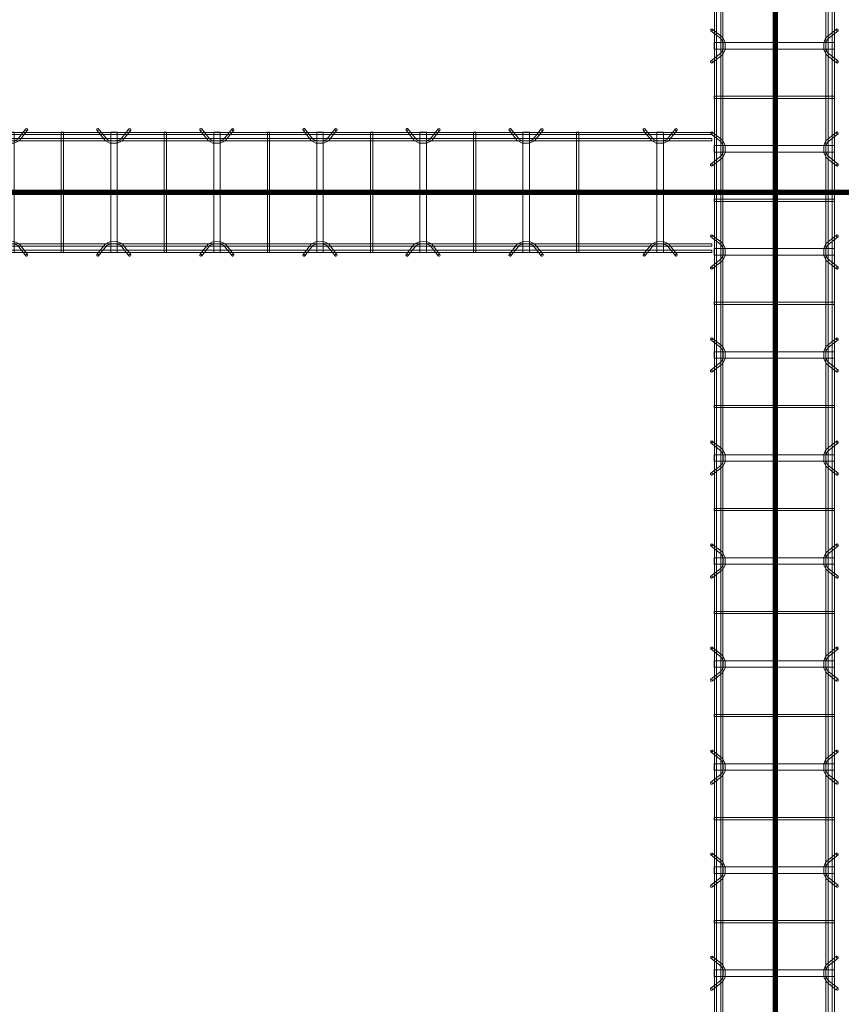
# Model space of a CAD drawing. Header units: inches. Extents: x -4136 to 1945, y -6639 to 12387.
# Tile 460 of 656: x -2752 to -2656, y 11188 to 11303. Entities that reach past the tile are written whole.
import ezdxf

# ---------------------------------------------------------------- set-up
doc = ezdxf.new("R2010")
doc.units = ezdxf.units.IN
doc.header["$MEASUREMENT"] = 0
doc.linetypes.add('Línea de rejilla', pattern=[0.875, 0.5, -0.125, 0.125, -0.125])
for name, color, linetype, lineweight in [('A-GENM', 7, 'Continuous', 9), ('S-BEAM', 7, 'Continuous', 9), ('S-GRID', 7, 'Continuous', 9)]:
    doc.layers.add(name, color=color, linetype=linetype, lineweight=lineweight)

# ---------------------------------------------------------------- blocks, each defined once
blk = doc.blocks.new('Dowel bar assembly - Dowel bar assembly-669756-SLAB ON GROUND JOINTS')
at = {"layer": 'S-BEAM', "color": 253, "true_color": 0xaaaaaa}
for p, q in [((1289.18, 1.19), (1288.23, 2.39)), ((1291.76, 2.39), (1290.81, 1.19)), ((1301.18, 1.19), (1300.23, 2.39)), ((1303.76, 2.39), (1302.81, 1.19)), ((1313.18, 1.19), (1312.23, 2.39)), ((1315.76, 2.39), (1314.81, 1.19)), ((1325.18, 1.19), (1324.23, 2.39)), ((1327.76, 2.39), (1326.81, 1.19)), ((1337.18, 1.19), (1336.23, 2.39)), ((1339.76, 2.39), (1338.81, 1.19)), ((1349.18, 1.19), (1348.23, 2.39)), ((1351.76, 2.39), (1350.81, 1.19)), ((1361.18, 1.19), (1360.23, 2.39)), ((1363.76, 2.39), (1362.81, 1.19)), ((1373.18, 1.19), (1372.23, 2.39)), ((1375.76, 2.39), (1374.81, 1.19)), ((1385.18, 1.19), (1384.23, 2.39)), ((1387.76, 2.39), (1386.81, 1.19)), ((1397.18, 1.19), (1396.23, 2.39)), ((1399.76, 2.39), (1398.81, 1.19)), ((2175, 1.98), (0, 1.98)), ((0, 1.72), (2175, 1.72)), ((2175, 1.25), (0, 1.25)), ((1288.02, 2.23), (1288.97, 1.03)), ((1289.62, 1.99), (1289.62, -12.01)), ((1290.38, 1.99), (1289.62, 1.99)), ((1289.62, 1.99), (1290.38, 1.99)), ((1290.38, -12.01), (1290.38, 1.99)), ((1291.01, 1.03), (1291.96, 2.23)), ((1295.87, 1.99), (1295.87, -12.01)), ((1296.13, 1.99), (1295.87, 1.99)), ((1295.87, 1.99), (1296.13, 1.99)), ((1296.13, -12.01), (1296.13, 1.99)), ((1300.02, 2.23), (1300.97, 1.03)), ((1301.62, 1.99), (1301.62, -12.01)), ((1302.38, 1.99), (1301.62, 1.99)), ((1301.62, 1.99), (1302.38, 1.99)), ((1302.38, -12.01), (1302.38, 1.99)), ((1303.01, 1.03), (1303.96, 2.23)), ((1307.87, 1.99), (1307.87, -12.01)), ((1308.13, 1.99), (1307.87, 1.99)), ((1307.87, 1.99), (1308.13, 1.99)), ((1308.13, -12.01), (1308.13, 1.99)), ((1312.02, 2.23), (1312.97, 1.03)), ((1313.62, 1.99), (1313.62, -12.01)), ((1314.38, 1.99), (1313.62, 1.99)), ((1313.62, 1.99), (1314.38, 1.99)), ((1314.38, -12.01), (1314.38, 1.99)), ((1315.01, 1.03), (1315.96, 2.23)), ((1319.87, 1.99), (1319.87, -12.01)), ((1320.13, 1.99), (1319.87, 1.99)), ((1319.87, 1.99), (1320.13, 1.99)), ((1320.13, -12.01), (1320.13, 1.99)), ((1324.02, 2.23), (1324.97, 1.03)), ((1325.62, 1.99), (1325.62, -12.01)), ((1326.38, 1.99), (1325.62, 1.99)), ((1325.62, 1.99), (1326.38, 1.99)), ((1326.38, -12.01), (1326.38, 1.99)), ((1327.01, 1.03), (1327.96, 2.23)), ((1331.87, 1.99), (1331.87, -12.01)), ((1332.13, 1.99), (1331.87, 1.99)), ((1331.87, 1.99), (1332.13, 1.99)), ((1332.13, -12.01), (1332.13, 1.99)), ((1336.02, 2.23), (1336.97, 1.03)), ((1337.62, 1.99), (1337.62, -12.01)), ((1338.38, 1.99), (1337.62, 1.99)), ((1337.62, 1.99), (1338.38, 1.99)), ((1338.38, -12.01), (1338.38, 1.99)), ((1339.01, 1.03), (1339.96, 2.23)), ((1343.87, 1.99), (1343.87, -12.01)), ((1344.13, 1.99), (1343.87, 1.99)), ((1343.87, 1.99), (1344.13, 1.99)), ((1344.13, -12.01), (1344.13, 1.99)), ((1348.02, 2.23), (1348.97, 1.03)), ((1349.62, 1.99), (1349.62, -12.01)), ((1350.38, 1.99), (1349.62, 1.99)), ((1349.62, 1.99), (1350.38, 1.99)), ((1350.38, -12.01), (1350.38, 1.99)), ((1351.01, 1.03), (1351.96, 2.23)), ((1355.87, 1.99), (1355.87, -12.01)), ((1356.13, 1.99), (1355.87, 1.99)), ((1355.87, 1.99), (1356.13, 1.99)), ((1356.13, -12.01), (1356.13, 1.99)), ((1360.02, 2.23), (1360.97, 1.03)), ((1361.62, 1.99), (1361.62, -12.01)), ((1362.38, 1.99), (1361.62, 1.99)), ((1361.62, 1.99), (1362.38, 1.99)), ((1362.38, -12.01), (1362.38, 1.99)), ((1363.01, 1.03), (1363.96, 2.23)), ((1367.87, 1.99), (1367.87, -12.01)), ((1368.13, 1.99), (1367.87, 1.99)), ((1367.87, 1.99), (1368.13, 1.99)), ((1368.13, -12.01), (1368.13, 1.99)), ((1372.02, 2.23), (1372.97, 1.03)), ((1373.62, 1.99), (1373.62, -12.01)), ((1374.38, 1.99), (1373.62, 1.99)), ((1373.62, 1.99), (1374.38, 1.99)), ((1374.38, -12.01), (1374.38, 1.99)), ((1375.01, 1.03), (1375.96, 2.23)), ((1379.87, 1.99), (1379.87, -12.01)), ((1380.13, 1.99), (1379.87, 1.99)), ((1379.87, 1.99), (1380.13, 1.99)), ((1380.13, -12.01), (1380.13, 1.99)), ((1384.02, 2.23), (1384.97, 1.03)), ((1385.62, 1.99), (1385.62, -12.01)), ((1386.38, 1.99), (1385.62, 1.99)), ((1385.62, 1.99), (1386.38, 1.99)), ((1386.38, -12.01), (1386.38, 1.99)), ((1387.01, 1.03), (1387.96, 2.23)), ((1391.87, 1.99), (1391.87, -12.01)), ((1392.13, 1.99), (1391.87, 1.99)), ((1391.87, 1.99), (1392.13, 1.99)), ((1392.13, -12.01), (1392.13, 1.99)), ((1396.02, 2.23), (1396.97, 1.03)), ((1397.62, 1.99), (1397.62, -12.01)), ((1398.38, 1.99), (1397.62, 1.99)), ((1397.62, 1.99), (1398.38, 1.99)), ((1398.38, -12.01), (1398.38, 1.99)), ((1399.01, 1.03), (1399.96, 2.23)), ((0, 0.99), (2175, 0.99)), ((2175, -11.01), (0, -11.01)), ((0, -11.27), (2175, -11.27)), ((1288.97, -11.05), (1288.02, -12.25)), ((1288.23, -12.41), (1289.18, -11.21)), ((1290.81, -11.21), (1291.76, -12.41)), ((1291.96, -12.25), (1291.01, -11.05)), ((1300.97, -11.05), (1300.02, -12.25)), ((1300.23, -12.41), (1301.18, -11.21)), ((1302.81, -11.21), (1303.76, -12.41)), ((1303.96, -12.25), (1303.01, -11.05)), ((1312.97, -11.05), (1312.02, -12.25)), ((1312.23, -12.41), (1313.18, -11.21)), ((1314.81, -11.21), (1315.76, -12.41)), ((1315.96, -12.25), (1315.01, -11.05)), ((1324.97, -11.05), (1324.02, -12.25)), ((1324.23, -12.41), (1325.18, -11.21)), ((1326.81, -11.21), (1327.76, -12.41)), ((1327.96, -12.25), (1327.01, -11.05)), ((1336.97, -11.05), (1336.02, -12.25)), ((1336.23, -12.41), (1337.18, -11.21)), ((1338.81, -11.21), (1339.76, -12.41)), ((1339.96, -12.25), (1339.01, -11.05)), ((1348.97, -11.05), (1348.02, -12.25)), ((1348.23, -12.41), (1349.18, -11.21)), ((1350.81, -11.21), (1351.76, -12.41)), ((1351.96, -12.25), (1351.01, -11.05)), ((1360.97, -11.05), (1360.02, -12.25)), ((1360.23, -12.41), (1361.18, -11.21)), ((1362.81, -11.21), (1363.76, -12.41)), ((1363.96, -12.25), (1363.01, -11.05)), ((1372.97, -11.05), (1372.02, -12.25)), ((1372.23, -12.41), (1373.18, -11.21)), ((1374.81, -11.21), (1375.76, -12.41)), ((1375.96, -12.25), (1375.01, -11.05)), ((1384.97, -11.05), (1384.02, -12.25)), ((1384.23, -12.41), (1385.18, -11.21)), ((1386.81, -11.21), (1387.76, -12.41)), ((1387.96, -12.25), (1387.01, -11.05)), ((1396.97, -11.05), (1396.02, -12.25)), ((1396.23, -12.41), (1397.18, -11.21)), ((1398.81, -11.21), (1399.76, -12.41)), ((1399.96, -12.25), (1399.01, -11.05)), ((2175, -11.74), (0, -11.74)), ((0, -12), (2175, -12)), ((1290.38, -12.01), (1289.62, -12.01)), ((1289.62, -12.01), (1290.38, -12.01)), ((1296.13, -12.01), (1295.87, -12.01)), ((1295.87, -12.01), (1296.13, -12.01)), ((1302.38, -12.01), (1301.62, -12.01)), ((1301.62, -12.01), (1302.38, -12.01)), ((1308.13, -12.01), (1307.87, -12.01)), ((1307.87, -12.01), (1308.13, -12.01)), ((1314.38, -12.01), (1313.62, -12.01)), ((1313.62, -12.01), (1314.38, -12.01)), ((1320.13, -12.01), (1319.87, -12.01)), ((1319.87, -12.01), (1320.13, -12.01)), ((1326.38, -12.01), (1325.62, -12.01)), ((1325.62, -12.01), (1326.38, -12.01)), ((1332.13, -12.01), (1331.87, -12.01)), ((1331.87, -12.01), (1332.13, -12.01)), ((1338.38, -12.01), (1337.62, -12.01)), ((1337.62, -12.01), (1338.38, -12.01)), ((1344.13, -12.01), (1343.87, -12.01)), ((1343.87, -12.01), (1344.13, -12.01)), ((1350.38, -12.01), (1349.62, -12.01)), ((1349.62, -12.01), (1350.38, -12.01)), ((1356.13, -12.01), (1355.87, -12.01)), ((1355.87, -12.01), (1356.13, -12.01)), ((1362.38, -12.01), (1361.62, -12.01)), ((1361.62, -12.01), (1362.38, -12.01)), ((1368.13, -12.01), (1367.87, -12.01)), ((1367.87, -12.01), (1368.13, -12.01)), ((1374.38, -12.01), (1373.62, -12.01)), ((1373.62, -12.01), (1374.38, -12.01)), ((1380.13, -12.01), (1379.87, -12.01)), ((1379.87, -12.01), (1380.13, -12.01)), ((1386.38, -12.01), (1385.62, -12.01)), ((1385.62, -12.01), (1386.38, -12.01)), ((1392.13, -12.01), (1391.87, -12.01)), ((1391.87, -12.01), (1392.13, -12.01)), ((1398.38, -12.01), (1397.62, -12.01)), ((1397.62, -12.01), (1398.38, -12.01))]:
    blk.add_line(p, q, dxfattribs=at)
at = {"layer": 'S-BEAM', "color": 253, "true_color": 0xaaaaaa, "flags": 128}
for points in [[(1289.18, 1.19), (1289.62, 0.97), (1290.38, 0.98), (1290.81, 1.19)], [(1301.18, 1.19), (1301.62, 0.97), (1302.38, 0.98), (1302.81, 1.19)], [(1313.18, 1.19), (1313.62, 0.97), (1314.38, 0.98), (1314.81, 1.19)], [(1325.18, 1.19), (1325.62, 0.97), (1326.38, 0.98), (1326.81, 1.19)], [(1337.18, 1.19), (1337.62, 0.97), (1338.38, 0.98), (1338.81, 1.19)], [(1349.18, 1.19), (1349.62, 0.97), (1350.38, 0.98), (1350.81, 1.19)], [(1361.18, 1.19), (1361.62, 0.97), (1362.38, 0.98), (1362.81, 1.19)], [(1373.18, 1.19), (1373.62, 0.97), (1374.38, 0.98), (1374.81, 1.19)], [(1385.18, 1.19), (1385.62, 0.97), (1386.38, 0.98), (1386.81, 1.19)], [(1397.18, 1.19), (1397.62, 0.97), (1398.38, 0.98), (1398.81, 1.19)], [(1288.97, 1.03), (1289.53, 0.73), (1290.39, 0.72), (1290.97, 0.99), (1291.01, 1.03)], [(1300.97, 1.03), (1301.53, 0.73), (1302.39, 0.72), (1302.97, 0.99), (1303.01, 1.03)], [(1312.97, 1.03), (1313.53, 0.73), (1314.39, 0.72), (1314.97, 0.99), (1315.01, 1.03)], [(1324.97, 1.03), (1325.53, 0.73), (1326.39, 0.72), (1326.97, 0.99), (1327.01, 1.03)], [(1336.97, 1.03), (1337.53, 0.73), (1338.39, 0.72), (1338.97, 0.99), (1339.01, 1.03)], [(1348.97, 1.03), (1349.53, 0.73), (1350.39, 0.72), (1350.97, 0.99), (1351.01, 1.03)], [(1360.97, 1.03), (1361.53, 0.73), (1362.39, 0.72), (1362.97, 0.99), (1363.01, 1.03)], [(1372.97, 1.03), (1373.53, 0.73), (1374.39, 0.72), (1374.97, 0.99), (1375.01, 1.03)], [(1384.97, 1.03), (1385.53, 0.73), (1386.39, 0.72), (1386.97, 0.99), (1387.01, 1.03)], [(1396.97, 1.03), (1397.53, 0.73), (1398.39, 0.72), (1398.97, 0.99), (1399.01, 1.03)], [(1288.97, -11.05), (1289.53, -10.75), (1290.39, -10.74), (1290.97, -11.01), (1291.01, -11.05)], [(1289.18, -11.21), (1289.62, -10.99), (1290.38, -11), (1290.81, -11.21)], [(1300.97, -11.05), (1301.53, -10.75), (1302.39, -10.74), (1302.97, -11.01), (1303.01, -11.05)], [(1301.18, -11.21), (1301.62, -10.99), (1302.38, -11), (1302.81, -11.21)], [(1312.97, -11.05), (1313.53, -10.75), (1314.39, -10.74), (1314.97, -11.01), (1315.01, -11.05)], [(1313.18, -11.21), (1313.62, -10.99), (1314.38, -11), (1314.81, -11.21)], [(1324.97, -11.05), (1325.53, -10.75), (1326.39, -10.74), (1326.97, -11.01), (1327.01, -11.05)], [(1325.18, -11.21), (1325.62, -10.99), (1326.38, -11), (1326.81, -11.21)], [(1336.97, -11.05), (1337.53, -10.75), (1338.39, -10.74), (1338.97, -11.01), (1339.01, -11.05)], [(1337.18, -11.21), (1337.62, -10.99), (1338.38, -11), (1338.81, -11.21)], [(1348.97, -11.05), (1349.53, -10.75), (1350.39, -10.74), (1350.97, -11.01), (1351.01, -11.05)], [(1349.18, -11.21), (1349.62, -10.99), (1350.38, -11), (1350.81, -11.21)], [(1360.97, -11.05), (1361.53, -10.75), (1362.39, -10.74), (1362.97, -11.01), (1363.01, -11.05)], [(1361.18, -11.21), (1361.62, -10.99), (1362.38, -11), (1362.81, -11.21)], [(1372.97, -11.05), (1373.53, -10.75), (1374.39, -10.74), (1374.97, -11.01), (1375.01, -11.05)], [(1373.18, -11.21), (1373.62, -10.99), (1374.38, -11), (1374.81, -11.21)], [(1384.97, -11.05), (1385.53, -10.75), (1386.39, -10.74), (1386.97, -11.01), (1387.01, -11.05)], [(1385.18, -11.21), (1385.62, -10.99), (1386.38, -11), (1386.81, -11.21)], [(1396.97, -11.05), (1397.53, -10.75), (1398.39, -10.74), (1398.97, -11.01), (1399.01, -11.05)], [(1397.18, -11.21), (1397.62, -10.99), (1398.38, -11), (1398.81, -11.21)]]:
    blk.add_lwpolyline(points, dxfattribs=at)
at = {"layer": 'S-BEAM', "color": 253, "true_color": 0xaaaaaa}
for centre, major_axis, start_param, end_param in [((1288.12, 2.31), (0.101, 0.08), 5.709265, 8.850858), ((1288.12, 2.31), (0.101, 0.08), 2.567673, 5.709265), ((1291.86, 2.31), (-0.101, 0.08), 3.715513, 6.857105), ((1291.86, 2.31), (-0.101, 0.08), 0.57392, 3.715513), ((1300.12, 2.31), (0.101, 0.08), 5.709265, 8.850858), ((1300.12, 2.31), (0.101, 0.08), 2.567673, 5.709265), ((1303.86, 2.31), (-0.101, 0.08), 3.715513, 6.857105), ((1303.86, 2.31), (-0.101, 0.08), 0.57392, 3.715513), ((1312.12, 2.31), (0.101, 0.08), 5.709265, 8.850858), ((1312.12, 2.31), (0.101, 0.08), 2.567673, 5.709265), ((1315.86, 2.31), (-0.101, 0.08), 3.715513, 6.857105), ((1315.86, 2.31), (-0.101, 0.08), 0.57392, 3.715513), ((1324.12, 2.31), (0.101, 0.08), 5.709265, 8.850858), ((1324.12, 2.31), (0.101, 0.08), 2.567673, 5.709265), ((1327.86, 2.31), (-0.101, 0.08), 3.715513, 6.857105), ((1327.86, 2.31), (-0.101, 0.08), 0.57392, 3.715513), ((1336.12, 2.31), (0.101, 0.08), 5.709265, 8.850858), ((1336.12, 2.31), (0.101, 0.08), 2.567673, 5.709265), ((1339.86, 2.31), (-0.101, 0.08), 3.715513, 6.857105), ((1339.86, 2.31), (-0.101, 0.08), 0.57392, 3.715513), ((1348.12, 2.31), (0.101, 0.08), 5.709265, 8.850858), ((1348.12, 2.31), (0.101, 0.08), 2.567673, 5.709265), ((1351.86, 2.31), (-0.101, 0.08), 3.715513, 6.857105), ((1351.86, 2.31), (-0.101, 0.08), 0.57392, 3.715513), ((1360.12, 2.31), (0.101, 0.08), 5.709265, 8.850858), ((1360.12, 2.31), (0.101, 0.08), 2.567673, 5.709265), ((1363.86, 2.31), (-0.101, 0.08), 3.715513, 6.857105), ((1363.86, 2.31), (-0.101, 0.08), 0.57392, 3.715513), ((1372.12, 2.31), (0.101, 0.08), 5.709265, 8.850858), ((1372.12, 2.31), (0.101, 0.08), 2.567673, 5.709265), ((1375.86, 2.31), (-0.101, 0.08), 3.715513, 6.857105), ((1375.86, 2.31), (-0.101, 0.08), 0.57392, 3.715513), ((1384.12, 2.31), (0.101, 0.08), 5.709265, 8.850858), ((1384.12, 2.31), (0.101, 0.08), 2.567673, 5.709265), ((1387.86, 2.31), (-0.101, 0.08), 3.715513, 6.857105), ((1387.86, 2.31), (-0.101, 0.08), 0.57392, 3.715513), ((1396.12, 2.31), (0.101, 0.08), 5.709265, 8.850858), ((1396.12, 2.31), (0.101, 0.08), 2.567673, 5.709265), ((1399.86, 2.31), (-0.101, 0.08), 3.715513, 6.857105), ((1399.86, 2.31), (-0.101, 0.08), 0.57392, 3.715513), ((1288.12, -12.33), (-0.101, 0.08), 3.715513, 6.857105), ((1288.12, -12.33), (-0.101, 0.08), 0.57392, 3.715513), ((1291.86, -12.33), (0.101, 0.08), 5.709265, 8.850858), ((1291.86, -12.33), (0.101, 0.08), 2.567673, 5.709265), ((1300.12, -12.33), (-0.101, 0.08), 3.715513, 6.857105), ((1300.12, -12.33), (-0.101, 0.08), 0.57392, 3.715513), ((1303.86, -12.33), (0.101, 0.08), 5.709265, 8.850858), ((1303.86, -12.33), (0.101, 0.08), 2.567673, 5.709265), ((1312.12, -12.33), (-0.101, 0.08), 3.715513, 6.857105), ((1312.12, -12.33), (-0.101, 0.08), 0.57392, 3.715513), ((1315.86, -12.33), (0.101, 0.08), 5.709265, 8.850858), ((1315.86, -12.33), (0.101, 0.08), 2.567673, 5.709265), ((1324.12, -12.33), (-0.101, 0.08), 3.715513, 6.857105), ((1324.12, -12.33), (-0.101, 0.08), 0.57392, 3.715513), ((1327.86, -12.33), (0.101, 0.08), 5.709265, 8.850858), ((1327.86, -12.33), (0.101, 0.08), 2.567673, 5.709265), ((1336.12, -12.33), (-0.101, 0.08), 3.715513, 6.857105), ((1336.12, -12.33), (-0.101, 0.08), 0.57392, 3.715513), ((1339.86, -12.33), (0.101, 0.08), 5.709265, 8.850858), ((1339.86, -12.33), (0.101, 0.08), 2.567673, 5.709265), ((1348.12, -12.33), (-0.101, 0.08), 3.715513, 6.857105), ((1348.12, -12.33), (-0.101, 0.08), 0.57392, 3.715513), ((1351.86, -12.33), (0.101, 0.08), 5.709265, 8.850858), ((1351.86, -12.33), (0.101, 0.08), 2.567673, 5.709265), ((1360.12, -12.33), (-0.101, 0.08), 3.715513, 6.857105), ((1360.12, -12.33), (-0.101, 0.08), 0.57392, 3.715513), ((1363.86, -12.33), (0.101, 0.08), 5.709265, 8.850858), ((1363.86, -12.33), (0.101, 0.08), 2.567673, 5.709265), ((1372.12, -12.33), (-0.101, 0.08), 3.715513, 6.857105), ((1372.12, -12.33), (-0.101, 0.08), 0.57392, 3.715513), ((1375.86, -12.33), (0.101, 0.08), 5.709265, 8.850858), ((1375.86, -12.33), (0.101, 0.08), 2.567673, 5.709265), ((1384.12, -12.33), (-0.101, 0.08), 3.715513, 6.857105), ((1384.12, -12.33), (-0.101, 0.08), 0.57392, 3.715513), ((1387.86, -12.33), (0.101, 0.08), 5.709265, 8.850858), ((1387.86, -12.33), (0.101, 0.08), 2.567673, 5.709265), ((1396.12, -12.33), (-0.101, 0.08), 3.715513, 6.857105), ((1396.12, -12.33), (-0.101, 0.08), 0.57392, 3.715513), ((1399.86, -12.33), (0.101, 0.08), 5.709265, 8.850858), ((1399.86, -12.33), (0.101, 0.08), 2.567673, 5.709265)]:
    blk.add_ellipse(centre, major_axis=major_axis, ratio=0.816528, start_param=start_param, end_param=end_param, dxfattribs=at)
blk = doc.blocks.new('Dowel bar assembly - Dowel bar assembly-670865-SLAB ON GROUND JOINTS')
at = {"layer": 'S-BEAM', "color": 253, "true_color": 0xaaaaaa}
for p, q in [((5.18, 1.19), (4.23, 2.39)), ((7.76, 2.39), (6.81, 1.19)), ((17.18, 1.19), (16.23, 2.39)), ((19.76, 2.39), (18.81, 1.19)), ((29.18, 1.19), (28.23, 2.39)), ((31.76, 2.39), (30.81, 1.19)), ((41.18, 1.19), (40.23, 2.39)), ((43.76, 2.39), (42.81, 1.19)), ((53.18, 1.19), (52.23, 2.39)), ((55.76, 2.39), (54.81, 1.19)), ((65.18, 1.19), (64.23, 2.39)), ((67.76, 2.39), (66.81, 1.19)), ((77.18, 1.19), (76.23, 2.39)), ((79.76, 2.39), (78.81, 1.19)), ((89.18, 1.19), (88.23, 2.39)), ((91.76, 2.39), (90.81, 1.19)), ((101.18, 1.19), (100.23, 2.39)), ((103.76, 2.39), (102.81, 1.19)), ((113.18, 1.19), (112.23, 2.39)), ((115.76, 2.39), (114.81, 1.19)), ((128.78, 1.19), (127.83, 2.39)), ((131.37, 2.39), (130.42, 1.19)), ((135.61, 1.98), (0, 1.98)), ((0, 1.98), (0, 1.72)), ((0, 1.72), (0, 1.98)), ((0, 1.72), (135.61, 1.72)), ((135.61, 1.25), (0, 1.25)), ((0, 0.99), (0, 1.25)), ((0, 1.25), (0, 0.99)), ((4.02, 2.23), (4.97, 1.03)), ((5.63, 1.99), (5.63, -12.01)), ((6.38, 1.99), (5.63, 1.99)), ((5.63, 1.99), (6.38, 1.99)), ((6.38, -12.01), (6.38, 1.99)), ((7.01, 1.03), (7.96, 2.23)), ((11.87, 1.99), (11.87, -12.01)), ((12.13, 1.99), (11.87, 1.99)), ((11.87, 1.99), (12.13, 1.99)), ((12.13, -12.01), (12.13, 1.99)), ((16.02, 2.23), (16.97, 1.03)), ((17.63, 1.99), (17.63, -12.01)), ((18.38, 1.99), (17.63, 1.99)), ((17.63, 1.99), (18.38, 1.99)), ((18.38, -12.01), (18.38, 1.99)), ((19.01, 1.03), (19.96, 2.23)), ((23.87, 1.99), (23.87, -12.01)), ((24.13, 1.99), (23.87, 1.99)), ((23.87, 1.99), (24.13, 1.99)), ((24.13, -12.01), (24.13, 1.99)), ((28.02, 2.23), (28.97, 1.03)), ((29.63, 1.99), (29.63, -12.01)), ((30.38, 1.99), (29.63, 1.99)), ((29.63, 1.99), (30.38, 1.99)), ((30.38, -12.01), (30.38, 1.99)), ((31.01, 1.03), (31.96, 2.23)), ((35.87, 1.99), (35.87, -12.01)), ((36.13, 1.99), (35.87, 1.99)), ((35.87, 1.99), (36.13, 1.99)), ((36.13, -12.01), (36.13, 1.99)), ((40.02, 2.23), (40.97, 1.03)), ((41.63, 1.99), (41.63, -12.01)), ((42.38, 1.99), (41.63, 1.99)), ((41.63, 1.99), (42.38, 1.99)), ((42.38, -12.01), (42.38, 1.99)), ((43.01, 1.03), (43.96, 2.23)), ((47.87, 1.99), (47.87, -12.01)), ((48.13, 1.99), (47.87, 1.99)), ((47.87, 1.99), (48.13, 1.99)), ((48.13, -12.01), (48.13, 1.99)), ((52.02, 2.23), (52.97, 1.03)), ((53.63, 1.99), (53.63, -12.01)), ((54.38, 1.99), (53.63, 1.99)), ((53.63, 1.99), (54.38, 1.99)), ((54.38, -12.01), (54.38, 1.99)), ((55.01, 1.03), (55.96, 2.23)), ((59.87, 1.99), (59.87, -12.01)), ((60.13, 1.99), (59.87, 1.99)), ((59.87, 1.99), (60.13, 1.99)), ((60.13, -12.01), (60.13, 1.99)), ((64.02, 2.23), (64.97, 1.03)), ((65.63, 1.99), (65.63, -12.01)), ((66.38, 1.99), (65.63, 1.99)), ((65.63, 1.99), (66.38, 1.99)), ((66.38, -12.01), (66.38, 1.99)), ((67.01, 1.03), (67.96, 2.23)), ((71.87, 1.99), (71.87, -12.01)), ((72.13, 1.99), (71.87, 1.99)), ((71.87, 1.99), (72.13, 1.99)), ((72.13, -12.01), (72.13, 1.99)), ((76.02, 2.23), (76.97, 1.03)), ((77.63, 1.99), (77.63, -12.01)), ((78.38, 1.99), (77.63, 1.99)), ((77.63, 1.99), (78.38, 1.99)), ((78.38, -12.01), (78.38, 1.99)), ((79.01, 1.03), (79.96, 2.23)), ((83.87, 1.99), (83.87, -12.01)), ((84.13, 1.99), (83.87, 1.99)), ((83.87, 1.99), (84.13, 1.99)), ((84.13, -12.01), (84.13, 1.99)), ((88.02, 2.23), (88.97, 1.03)), ((89.63, 1.99), (89.63, -12.01)), ((90.38, 1.99), (89.63, 1.99)), ((89.63, 1.99), (90.38, 1.99)), ((90.38, -12.01), (90.38, 1.99)), ((91.01, 1.03), (91.96, 2.23)), ((95.87, 1.99), (95.87, -12.01)), ((96.13, 1.99), (95.87, 1.99)), ((95.87, 1.99), (96.13, 1.99)), ((96.13, -12.01), (96.13, 1.99)), ((100.02, 2.23), (100.97, 1.03)), ((101.63, 1.99), (101.63, -12.01)), ((102.38, 1.99), (101.63, 1.99)), ((101.63, 1.99), (102.38, 1.99)), ((102.38, -12.01), (102.38, 1.99)), ((103.01, 1.03), (103.96, 2.23)), ((107.87, 1.99), (107.87, -12.01)), ((108.13, 1.99), (107.87, 1.99)), ((107.87, 1.99), (108.13, 1.99)), ((108.13, -12.01), (108.13, 1.99)), ((112.02, 2.23), (112.97, 1.03)), ((113.63, 1.99), (113.63, -12.01)), ((114.38, 1.99), (113.63, 1.99)), ((113.63, 1.99), (114.38, 1.99)), ((114.38, -12.01), (114.38, 1.99)), ((115.01, 1.03), (115.96, 2.23)), ((119.87, 1.99), (119.87, -12.01)), ((120.13, 1.99), (119.87, 1.99)), ((119.87, 1.99), (120.13, 1.99)), ((120.13, -12.01), (120.13, 1.99)), ((127.63, 2.23), (128.58, 1.03)), ((129.23, 1.99), (129.23, -12.01)), ((129.98, 1.99), (129.23, 1.99)), ((129.23, 1.99), (129.98, 1.99)), ((129.98, -12.01), (129.98, 1.99)), ((130.62, 1.03), (131.57, 2.23)), ((135.61, 1.98), (135.61, 1.72)), ((135.61, 1.72), (135.61, 1.98)), ((135.61, 0.99), (135.61, 1.25)), ((135.61, 1.25), (135.61, 0.99)), ((0, 0.99), (135.61, 0.99)), ((135.61, -11.01), (0, -11.01)), ((0, -11.27), (0, -11.01)), ((0, -11.01), (0, -11.27)), ((0, -11.27), (135.61, -11.27)), ((4.97, -11.05), (4.02, -12.25)), ((4.23, -12.41), (5.18, -11.21)), ((6.81, -11.21), (7.76, -12.41)), ((7.96, -12.25), (7.01, -11.05)), ((16.97, -11.05), (16.02, -12.25)), ((16.23, -12.41), (17.18, -11.21)), ((18.81, -11.21), (19.76, -12.41)), ((19.96, -12.25), (19.01, -11.05)), ((28.97, -11.05), (28.02, -12.25)), ((28.23, -12.41), (29.18, -11.21)), ((30.81, -11.21), (31.76, -12.41)), ((31.96, -12.25), (31.01, -11.05)), ((40.97, -11.05), (40.02, -12.25)), ((40.23, -12.41), (41.18, -11.21)), ((42.81, -11.21), (43.76, -12.41)), ((43.96, -12.25), (43.01, -11.05)), ((52.97, -11.05), (52.02, -12.25)), ((52.23, -12.41), (53.18, -11.21)), ((54.81, -11.21), (55.76, -12.41)), ((55.96, -12.25), (55.01, -11.05)), ((64.97, -11.05), (64.02, -12.25)), ((64.23, -12.41), (65.18, -11.21)), ((66.81, -11.21), (67.76, -12.41)), ((67.96, -12.25), (67.01, -11.05)), ((76.97, -11.05), (76.02, -12.25)), ((76.23, -12.41), (77.18, -11.21)), ((78.81, -11.21), (79.76, -12.41)), ((79.96, -12.25), (79.01, -11.05)), ((88.97, -11.05), (88.02, -12.25)), ((88.23, -12.41), (89.18, -11.21)), ((90.81, -11.21), (91.76, -12.41)), ((91.96, -12.25), (91.01, -11.05)), ((100.97, -11.05), (100.02, -12.25)), ((100.23, -12.41), (101.18, -11.21)), ((102.81, -11.21), (103.76, -12.41)), ((103.96, -12.25), (103.01, -11.05)), ((112.97, -11.05), (112.02, -12.25)), ((112.23, -12.41), (113.18, -11.21)), ((114.81, -11.21), (115.76, -12.41)), ((115.96, -12.25), (115.01, -11.05)), ((128.58, -11.05), (127.63, -12.25)), ((127.83, -12.41), (128.78, -11.21)), ((130.42, -11.21), (131.37, -12.41)), ((131.57, -12.25), (130.62, -11.05)), ((135.61, -11.27), (135.61, -11.01)), ((135.61, -11.01), (135.61, -11.27)), ((135.61, -11.74), (0, -11.74)), ((0, -12), (0, -11.74)), ((0, -11.74), (0, -12)), ((0, -12), (135.61, -12)), ((6.38, -12.01), (5.63, -12.01)), ((5.63, -12.01), (6.38, -12.01)), ((12.13, -12.01), (11.87, -12.01)), ((11.87, -12.01), (12.13, -12.01)), ((18.38, -12.01), (17.63, -12.01)), ((17.63, -12.01), (18.38, -12.01)), ((24.13, -12.01), (23.87, -12.01)), ((23.87, -12.01), (24.13, -12.01)), ((30.38, -12.01), (29.63, -12.01)), ((29.63, -12.01), (30.38, -12.01)), ((36.13, -12.01), (35.87, -12.01)), ((35.87, -12.01), (36.13, -12.01)), ((42.38, -12.01), (41.63, -12.01)), ((41.63, -12.01), (42.38, -12.01)), ((48.13, -12.01), (47.87, -12.01)), ((47.87, -12.01), (48.13, -12.01)), ((54.38, -12.01), (53.63, -12.01)), ((53.63, -12.01), (54.38, -12.01)), ((60.13, -12.01), (59.87, -12.01)), ((59.87, -12.01), (60.13, -12.01)), ((66.38, -12.01), (65.63, -12.01)), ((65.63, -12.01), (66.38, -12.01)), ((72.13, -12.01), (71.87, -12.01)), ((71.87, -12.01), (72.13, -12.01)), ((78.38, -12.01), (77.63, -12.01)), ((77.63, -12.01), (78.38, -12.01)), ((84.13, -12.01), (83.87, -12.01)), ((83.87, -12.01), (84.13, -12.01)), ((90.38, -12.01), (89.63, -12.01)), ((89.63, -12.01), (90.38, -12.01)), ((96.13, -12.01), (95.87, -12.01)), ((95.87, -12.01), (96.13, -12.01)), ((102.38, -12.01), (101.63, -12.01)), ((101.63, -12.01), (102.38, -12.01)), ((108.13, -12.01), (107.87, -12.01)), ((107.87, -12.01), (108.13, -12.01)), ((114.38, -12.01), (113.63, -12.01)), ((113.63, -12.01), (114.38, -12.01)), ((120.13, -12.01), (119.87, -12.01)), ((119.87, -12.01), (120.13, -12.01)), ((129.98, -12.01), (129.23, -12.01)), ((129.23, -12.01), (129.98, -12.01)), ((135.61, -12), (135.61, -11.74)), ((135.61, -11.74), (135.61, -12))]:
    blk.add_line(p, q, dxfattribs=at)
at = {"layer": 'S-BEAM', "color": 253, "true_color": 0xaaaaaa, "flags": 128}
for points in [[(5.18, 1.19), (5.62, 0.97), (6.38, 0.98), (6.81, 1.19)], [(17.18, 1.19), (17.62, 0.97), (18.38, 0.98), (18.81, 1.19)], [(29.18, 1.19), (29.62, 0.97), (30.38, 0.98), (30.81, 1.19)], [(41.18, 1.19), (41.62, 0.97), (42.38, 0.98), (42.81, 1.19)], [(53.18, 1.19), (53.62, 0.97), (54.38, 0.98), (54.81, 1.19)], [(65.18, 1.19), (65.62, 0.97), (66.38, 0.98), (66.81, 1.19)], [(77.18, 1.19), (77.62, 0.97), (78.38, 0.98), (78.81, 1.19)], [(89.18, 1.19), (89.62, 0.97), (90.38, 0.98), (90.81, 1.19)], [(101.18, 1.19), (101.62, 0.97), (102.38, 0.98), (102.81, 1.19)], [(113.18, 1.19), (113.62, 0.97), (114.38, 0.98), (114.81, 1.19)], [(128.78, 1.19), (129.23, 0.97), (129.99, 0.98), (130.42, 1.19)], [(4.97, 1.03), (5.53, 0.73), (6.39, 0.72), (6.97, 0.99), (7.01, 1.03)], [(16.97, 1.03), (17.53, 0.73), (18.39, 0.72), (18.97, 0.99), (19.01, 1.03)], [(28.97, 1.03), (29.53, 0.73), (30.39, 0.72), (30.97, 0.99), (31.01, 1.03)], [(40.97, 1.03), (41.53, 0.73), (42.39, 0.72), (42.97, 0.99), (43.01, 1.03)], [(52.97, 1.03), (53.53, 0.73), (54.39, 0.72), (54.97, 0.99), (55.01, 1.03)], [(64.97, 1.03), (65.53, 0.73), (66.39, 0.72), (66.97, 0.99), (67.01, 1.03)], [(76.97, 1.03), (77.53, 0.73), (78.39, 0.72), (78.97, 0.99), (79.01, 1.03)], [(88.97, 1.03), (89.53, 0.73), (90.39, 0.72), (90.97, 0.99), (91.01, 1.03)], [(100.97, 1.03), (101.53, 0.73), (102.39, 0.72), (102.97, 0.99), (103.01, 1.03)], [(112.97, 1.03), (113.53, 0.73), (114.39, 0.72), (114.97, 0.99), (115.01, 1.03)], [(128.58, 1.03), (129.13, 0.73), (129.99, 0.72), (130.58, 0.99), (130.62, 1.03)], [(4.97, -11.05), (5.53, -10.75), (6.39, -10.74), (6.97, -11.01), (7.01, -11.05)], [(5.18, -11.21), (5.62, -10.99), (6.38, -11), (6.81, -11.21)], [(16.97, -11.05), (17.53, -10.75), (18.39, -10.74), (18.97, -11.01), (19.01, -11.05)], [(17.18, -11.21), (17.62, -10.99), (18.38, -11), (18.81, -11.21)], [(28.97, -11.05), (29.53, -10.75), (30.39, -10.74), (30.97, -11.01), (31.01, -11.05)], [(29.18, -11.21), (29.62, -10.99), (30.38, -11), (30.81, -11.21)], [(40.97, -11.05), (41.53, -10.75), (42.39, -10.74), (42.97, -11.01), (43.01, -11.05)], [(41.18, -11.21), (41.62, -10.99), (42.38, -11), (42.81, -11.21)], [(52.97, -11.05), (53.53, -10.75), (54.39, -10.74), (54.97, -11.01), (55.01, -11.05)], [(53.18, -11.21), (53.62, -10.99), (54.38, -11), (54.81, -11.21)], [(64.97, -11.05), (65.53, -10.75), (66.39, -10.74), (66.97, -11.01), (67.01, -11.05)], [(65.18, -11.21), (65.62, -10.99), (66.38, -11), (66.81, -11.21)], [(76.97, -11.05), (77.53, -10.75), (78.39, -10.74), (78.97, -11.01), (79.01, -11.05)], [(77.18, -11.21), (77.62, -10.99), (78.38, -11), (78.81, -11.21)], [(88.97, -11.05), (89.53, -10.75), (90.39, -10.74), (90.97, -11.01), (91.01, -11.05)], [(89.18, -11.21), (89.62, -10.99), (90.38, -11), (90.81, -11.21)], [(100.97, -11.05), (101.53, -10.75), (102.39, -10.74), (102.97, -11.01), (103.01, -11.05)], [(101.18, -11.21), (101.62, -10.99), (102.38, -11), (102.81, -11.21)], [(112.97, -11.05), (113.53, -10.75), (114.39, -10.74), (114.97, -11.01), (115.01, -11.05)], [(113.18, -11.21), (113.62, -10.99), (114.38, -11), (114.81, -11.21)], [(128.58, -11.05), (129.13, -10.75), (129.99, -10.74), (130.58, -11.01), (130.62, -11.05)], [(128.78, -11.21), (129.23, -10.99), (129.99, -11), (130.42, -11.21)]]:
    blk.add_lwpolyline(points, dxfattribs=at)
at = {"layer": 'S-BEAM', "color": 253, "true_color": 0xaaaaaa}
for centre, major_axis, start_param, end_param in [((4.12, 2.31), (0.101, 0.08), 5.709265, 8.850858), ((4.12, 2.31), (0.101, 0.08), 2.567673, 5.709265), ((7.86, 2.31), (-0.101, 0.08), 3.715513, 6.857105), ((7.86, 2.31), (-0.101, 0.08), 0.57392, 3.715513), ((16.12, 2.31), (0.101, 0.08), 5.709265, 8.850858), ((16.12, 2.31), (0.101, 0.08), 2.567673, 5.709265), ((19.86, 2.31), (-0.101, 0.08), 3.715513, 6.857105), ((19.86, 2.31), (-0.101, 0.08), 0.57392, 3.715513), ((28.12, 2.31), (0.101, 0.08), 5.709265, 8.850858), ((28.12, 2.31), (0.101, 0.08), 2.567673, 5.709265), ((31.86, 2.31), (-0.101, 0.08), 3.715513, 6.857105), ((31.86, 2.31), (-0.101, 0.08), 0.57392, 3.715513), ((40.12, 2.31), (0.101, 0.08), 5.709265, 8.850858), ((40.12, 2.31), (0.101, 0.08), 2.567673, 5.709265), ((43.86, 2.31), (-0.101, 0.08), 3.715513, 6.857105), ((43.86, 2.31), (-0.101, 0.08), 0.57392, 3.715513), ((52.12, 2.31), (0.101, 0.08), 5.709265, 8.850858), ((52.12, 2.31), (0.101, 0.08), 2.567673, 5.709265), ((55.86, 2.31), (-0.101, 0.08), 3.715513, 6.857105), ((55.86, 2.31), (-0.101, 0.08), 0.57392, 3.715513), ((64.12, 2.31), (0.101, 0.08), 5.709265, 8.850858), ((64.12, 2.31), (0.101, 0.08), 2.567673, 5.709265), ((67.86, 2.31), (-0.101, 0.08), 3.715513, 6.857105), ((67.86, 2.31), (-0.101, 0.08), 0.57392, 3.715513), ((76.12, 2.31), (0.101, 0.08), 5.709265, 8.850858), ((76.12, 2.31), (0.101, 0.08), 2.567673, 5.709265), ((79.86, 2.31), (-0.101, 0.08), 3.715513, 6.857105), ((79.86, 2.31), (-0.101, 0.08), 0.57392, 3.715513), ((88.12, 2.31), (0.101, 0.08), 5.709265, 8.850858), ((88.12, 2.31), (0.101, 0.08), 2.567673, 5.709265), ((91.86, 2.31), (-0.101, 0.08), 3.715513, 6.857105), ((91.86, 2.31), (-0.101, 0.08), 0.57392, 3.715513), ((100.12, 2.31), (0.101, 0.08), 5.709265, 8.850858), ((100.12, 2.31), (0.101, 0.08), 2.567673, 5.709265), ((103.86, 2.31), (-0.101, 0.08), 3.715513, 6.857105), ((103.86, 2.31), (-0.101, 0.08), 0.57392, 3.715513), ((112.12, 2.31), (0.101, 0.08), 5.709265, 8.850858), ((112.12, 2.31), (0.101, 0.08), 2.567673, 5.709265), ((115.86, 2.31), (-0.101, 0.08), 3.715513, 6.857105), ((115.86, 2.31), (-0.101, 0.08), 0.57392, 3.715513), ((127.73, 2.31), (0.101, 0.08), 5.709265, 8.850858), ((127.73, 2.31), (0.101, 0.08), 2.567673, 5.709265), ((131.47, 2.31), (-0.101, 0.08), 3.715513, 6.857105), ((131.47, 2.31), (-0.101, 0.08), 0.57392, 3.715513), ((4.12, -12.33), (-0.101, 0.08), 3.715513, 6.857105), ((4.12, -12.33), (-0.101, 0.08), 0.57392, 3.715513), ((7.86, -12.33), (0.101, 0.08), 5.709265, 8.850858), ((7.86, -12.33), (0.101, 0.08), 2.567673, 5.709265), ((16.12, -12.33), (-0.101, 0.08), 3.715513, 6.857105), ((16.12, -12.33), (-0.101, 0.08), 0.57392, 3.715513), ((19.86, -12.33), (0.101, 0.08), 5.709265, 8.850858), ((19.86, -12.33), (0.101, 0.08), 2.567673, 5.709265), ((28.12, -12.33), (-0.101, 0.08), 3.715513, 6.857105), ((28.12, -12.33), (-0.101, 0.08), 0.57392, 3.715513), ((31.86, -12.33), (0.101, 0.08), 5.709265, 8.850858), ((31.86, -12.33), (0.101, 0.08), 2.567673, 5.709265), ((40.12, -12.33), (-0.101, 0.08), 3.715513, 6.857105), ((40.12, -12.33), (-0.101, 0.08), 0.57392, 3.715513), ((43.86, -12.33), (0.101, 0.08), 5.709265, 8.850858), ((43.86, -12.33), (0.101, 0.08), 2.567673, 5.709265), ((52.12, -12.33), (-0.101, 0.08), 3.715513, 6.857105), ((52.12, -12.33), (-0.101, 0.08), 0.57392, 3.715513), ((55.86, -12.33), (0.101, 0.08), 5.709265, 8.850858), ((55.86, -12.33), (0.101, 0.08), 2.567673, 5.709265), ((64.12, -12.33), (-0.101, 0.08), 3.715513, 6.857105), ((64.12, -12.33), (-0.101, 0.08), 0.57392, 3.715513), ((67.86, -12.33), (0.101, 0.08), 5.709265, 8.850858), ((67.86, -12.33), (0.101, 0.08), 2.567673, 5.709265), ((76.12, -12.33), (-0.101, 0.08), 3.715513, 6.857105), ((76.12, -12.33), (-0.101, 0.08), 0.57392, 3.715513), ((79.86, -12.33), (0.101, 0.08), 5.709265, 8.850858), ((79.86, -12.33), (0.101, 0.08), 2.567673, 5.709265), ((88.12, -12.33), (-0.101, 0.08), 3.715513, 6.857105), ((88.12, -12.33), (-0.101, 0.08), 0.57392, 3.715513), ((91.86, -12.33), (0.101, 0.08), 5.709265, 8.850858), ((91.86, -12.33), (0.101, 0.08), 2.567673, 5.709265), ((100.12, -12.33), (-0.101, 0.08), 3.715513, 6.857105), ((100.12, -12.33), (-0.101, 0.08), 0.57392, 3.715513), ((103.86, -12.33), (0.101, 0.08), 5.709265, 8.850858), ((103.86, -12.33), (0.101, 0.08), 2.567673, 5.709265), ((112.12, -12.33), (-0.101, 0.08), 3.715513, 6.857105), ((112.12, -12.33), (-0.101, 0.08), 0.57392, 3.715513), ((115.86, -12.33), (0.101, 0.08), 5.709265, 8.850858), ((115.86, -12.33), (0.101, 0.08), 2.567673, 5.709265), ((127.73, -12.33), (-0.101, 0.08), 3.715513, 6.857105), ((127.73, -12.33), (-0.101, 0.08), 0.57392, 3.715513), ((131.47, -12.33), (0.101, 0.08), 5.709265, 8.850858), ((131.47, -12.33), (0.101, 0.08), 2.567673, 5.709265)]:
    blk.add_ellipse(centre, major_axis=major_axis, ratio=0.816528, start_param=start_param, end_param=end_param, dxfattribs=at)

msp = doc.modelspace()

# ---------------------------------------------------------------- hatches: boundary and pattern name
at = {"layer": 'A-GENM', "true_color": 0x0000ff}
for points in [[(-2663.65717, 12077.1894), (-2663.65717, 12076.87444), (-2663.65717, 9901.50436), (-2663.65717, 9901.1894), (-2664.08036, 9901.1894), (-2664.08036, 9901.50436), (-2664.08036, 12076.87444), (-2664.08036, 12077.1894)], [(-2664.02059, 9901.1894), (-2664.02059, 9901.50436), (-2664.02059, 12076.87444), (-2664.02059, 12077.1894), (-2663.62689, 12077.1894), (-2663.62689, 12076.87444), (-2663.62689, 9901.50436), (-2663.62689, 9901.1894)], [(-2663.65869, 12077.1894), (-2663.65869, 12076.87444), (-2663.65869, 9901.50436), (-2663.65869, 9901.1894), (-2664.00273, 9901.1894), (-2664.00273, 9901.50436), (-2664.00273, 12076.87444), (-2664.00273, 12077.1894)], [(-2663.57181, 12077.1894), (-2663.57181, 12076.87444), (-2663.57181, 9901.50436), (-2663.57181, 9901.1894), (-2663.99348, 9901.1894), (-2663.99348, 9901.50436), (-2663.99348, 12076.87444), (-2663.99348, 12077.1894)], [(-2663.7803, 12077.1894), (-2663.7803, 12076.87444), (-2663.7803, 9901.50436), (-2663.7803, 9901.1894), (-2663.86718, 9901.1894), (-2663.86718, 9901.50436), (-2663.86718, 12076.87444), (-2663.86718, 12077.1894)], [(-2663.57029, 12077.1894), (-2663.57029, 12076.87444), (-2663.57029, 9901.50436), (-2663.57029, 9901.1894), (-2663.7803, 9901.1894), (-2663.7803, 9901.50436), (-2663.7803, 12076.87444), (-2663.7803, 12077.1894)], [(-2520.53246, 11282.18277), (-2807.11501, 11282.18277), (-2806.85839, 11282.4394), (-2807.02496, 11282.60597), (-2520.62252, 11282.60597), (-2520.78909, 11282.4394)], [(-2520.74565, 11282.48284), (-2806.90183, 11282.48284), (-2807.11184, 11282.69285), (-2520.53564, 11282.69285)], [(-2520.61934, 11282.26965), (-2807.02813, 11282.26965), (-2806.85839, 11282.4394), (-2807.11032, 11282.69133), (-2520.53716, 11282.69133), (-2520.78909, 11282.4394)], [(-2520.59224, 11282.24255), (-2807.05524, 11282.24255), (-2806.85839, 11282.4394), (-2806.96974, 11282.55075), (-2807.05524, 11282.63625), (-2520.59224, 11282.63625), (-2520.67773, 11282.55075), (-2520.78909, 11282.4394)], [(-2520.6101, 11282.26041), (-2807.03738, 11282.26041), (-2806.85839, 11282.4394), (-2807.02344, 11282.60445), (-2520.62404, 11282.60445), (-2520.78909, 11282.4394)], [(-2520.78909, 11282.4394), (-2520.74565, 11282.39596), (-2806.90183, 11282.39596), (-2806.85839, 11282.4394), (-2806.90183, 11282.48284), (-2520.74565, 11282.48284)]]:
    msp.add_hatch(color=5, dxfattribs=at).paths.add_polyline_path(points, flags=0)

# ---------------------------------------------------------------- linework, layer by layer
at = {"layer": 'A-GENM', "color": 5, "true_color": 0x0000ff}
for p, q in [((-2664.08036, 9901.50436), (-2664.08036, 12076.87444)), ((-2664.02059, 12076.87444), (-2664.02059, 9901.50436)), ((-2664.02059, 12076.87444), (-2664.02059, 9901.50436)), ((-2664.00273, 12076.87444), (-2664.00273, 9901.50436)), ((-2663.99348, 9901.50436), (-2663.99348, 12076.87444)), ((-2663.98122, 9901.50436), (-2663.98122, 12076.87444)), ((-2663.98122, 12076.87444), (-2663.98122, 9901.50436)), ((-2663.91585, 9901.50436), (-2663.91585, 12076.87444)), ((-2663.86718, 9901.50436), (-2663.86718, 12076.87444)), ((-2663.7803, 12076.87444), (-2663.7803, 9901.50436)), ((-2663.66626, 9901.50436), (-2663.66626, 12076.87444)), ((-2663.66626, 9901.50436), (-2663.66626, 12076.87444)), ((-2663.65869, 9901.50436), (-2663.65869, 12076.87444)), ((-2663.65717, 9901.50436), (-2663.65717, 12076.87444)), ((-2663.62689, 12076.87444), (-2663.62689, 9901.50436)), ((-2663.62689, 12076.87444), (-2663.62689, 9901.50436)), ((-2663.57181, 9901.50436), (-2663.57181, 12076.87444)), ((-2663.57029, 9901.50436), (-2663.57029, 12076.87444)), ((-2520.53564, 11282.69285), (-2807.11184, 11282.69285)), ((-2520.53716, 11282.69133), (-2807.11032, 11282.69133)), ((-2807.05524, 11282.63625), (-2520.59224, 11282.63625)), ((-2807.05524, 11282.63625), (-2520.59224, 11282.63625)), ((-2520.61934, 11282.26965), (-2807.02813, 11282.26965)), ((-2520.62252, 11282.60597), (-2807.02496, 11282.60597)), ((-2520.62404, 11282.60445), (-2807.02344, 11282.60445)), ((-2520.63161, 11282.59688), (-2807.01587, 11282.59688)), ((-2520.63161, 11282.59688), (-2807.01587, 11282.59688)), ((-2520.63161, 11282.28192), (-2807.01587, 11282.28192)), ((-2807.01587, 11282.28192), (-2520.63161, 11282.28192)), ((-2520.69698, 11282.34729), (-2806.9505, 11282.34729)), ((-2806.90183, 11282.48284), (-2520.74565, 11282.48284)), ((-2806.90183, 11282.39596), (-2520.74565, 11282.39596)), ((-2520.53246, 11282.18277), (-2807.11501, 11282.18277)), ((-2807.05524, 11282.24255), (-2520.59224, 11282.24255)), ((-2807.05524, 11282.24255), (-2520.59224, 11282.24255)), ((-2807.03738, 11282.26041), (-2520.6101, 11282.26041))]:
    msp.add_line(p, q, dxfattribs=at)
at = {"layer": 'S-GRID', "color": 253, "linetype": 'Línea de rejilla', "true_color": 0xaaaaaa}
msp.add_line((-1777.2452, 11282.4394), (-4038.05123, 11282.4394), dxfattribs=at)

# ---------------------------------------------------------------- block references
at = {"layer": 'S-BEAM', "color": 253, "true_color": 0xaaaaaa, "rotation": 89.99999999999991}
msp.add_blockref('Dowel bar assembly - Dowel bar assembly-669756-SLAB ON GROUND JOINTS', (-2668.93092, 9901.50636), dxfattribs=at)
at = {"layer": 'S-BEAM', "color": 253, "true_color": 0xaaaaaa}
msp.add_blockref('Dowel bar assembly - Dowel bar assembly-670865-SLAB ON GROUND JOINTS', (-2806.82632, 11287.44959), dxfattribs=at)

doc.saveas('drawing.dxf')
